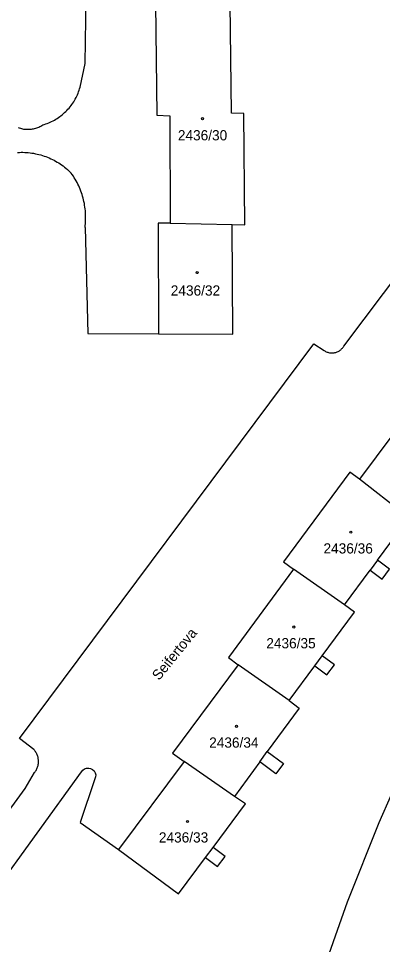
# Model space of a CAD drawing. Extents: x -869103 to -863415, y -1015889 to -1012477.
# Drawn here: x -865773 to -865712.4, y -1015087.3 to -1014933 of the extents above; entities that cross this region are included whole.
import ezdxf

# ---------------------------------------------------------------- set-up
doc = ezdxf.new("R2010")
doc.units = 0
for name, color, linetype in [('Hranice parcel', 7, 'Continuous'), ('Parcelní čísla', 7, 'Continuous'), ('Pop  PČ popisy', 7, 'Continuous'), ('Vnitřní kresba', 7, 'Continuous'), ('Značky budov', 7, 'Continuous')]:
    doc.layers.add(name, color=color, linetype=linetype)

msp = doc.modelspace()

# ---------------------------------------------------------------- linework, layer by layer
at = {"layer": 'Hranice parcel'}
for p, q in [((-865747.75, -1014967.08), (-865737.44, -1014967.3)), ((-865708.01, -1015016.21), (-865716.23, -1015009.77)), ((-865718.75, -1015030.67), (-865727.22, -1015024.77)), ((-865727.97, -1015046.65), (-865736.41, -1015040.67)), ((-865745.41, -1015056.77), (-865756.35, -1015071.47)), ((-865737.07, -1015062.6), (-865745.41, -1015056.77))]:
    msp.add_line(p, q, dxfattribs=at)
for points in [[(-865737.44, -1014967.3), (-865735.33, -1014967.39), (-865735.47, -1014948.84), (-865737.56, -1014948.77), (-865737.75, -1014930.52), (-865750.21, -1014930.54), (-865749.97, -1014949.09), (-865747.81, -1014949.22), (-865747.75, -1014967.08)], [(-865747.75, -1014967.08), (-865749.77, -1014967.08), (-865749.69, -1014985.54), (-865737.34, -1014985.62), (-865737.44, -1014967.3)], [(-865692.76, -1014981.65), (-865703.64, -1014996.34), (-865705.33, -1014995.12), (-865716.23, -1015009.77)], [(-865716.23, -1015009.77), (-865717.82, -1015008.59), (-865728.91, -1015023.52), (-865727.22, -1015024.77)], [(-865684.62, -1015013.75), (-865692.03, -1015025.34), (-865703.54, -1015046.35), (-865708.92, -1015057.7), (-865713.03, -1015067.04), (-865718.28, -1015080.23), (-865722.99, -1015093.61), (-865727.39, -1015108.12), (-865730.84, -1015122.74), (-865732.64, -1015135.71), (-865733.27, -1015149.79), (-865732.7, -1015169.02), (-865732.27, -1015190.73), (-865732.79, -1015191.22), (-865730.64, -1015213.84), (-865726.22, -1015228.66), (-865723.96, -1015235.88), (-865719.79, -1015264.35), (-865719.9, -1015269.7), (-865721.09, -1015273.66), (-865722.88, -1015276.62), (-865723.53, -1015277.07)], [(-865718.75, -1015030.67), (-865714.48, -1015024.92), (-865712.47, -1015026.41), (-865711.24, -1015024.75), (-865713.25, -1015023.26), (-865708.01, -1015016.21)], [(-865727.22, -1015024.77), (-865738.07, -1015039.44), (-865736.41, -1015040.67)], [(-865727.97, -1015046.65), (-865723.66, -1015040.84), (-865721.65, -1015042.33), (-865720.42, -1015040.67), (-865722.43, -1015039.18), (-865717.05, -1015031.94), (-865718.75, -1015030.67)], [(-865736.41, -1015040.67), (-865747.35, -1015055.41), (-865745.41, -1015056.77)], [(-865727.97, -1015046.65), (-865726.26, -1015047.93), (-865731.58, -1015055.15), (-865728.89, -1015057.14), (-865730.14, -1015058.83), (-865732.83, -1015056.85), (-865737.07, -1015062.6)], [(-865762.49, -1015058.53), (-865762.28, -1015058.25), (-865761.99, -1015058.04), (-865761.66, -1015057.92), (-865761.3, -1015057.89), (-865760.99, -1015057.96), (-865760.67, -1015058.12), (-865760.41, -1015058.36), (-865760.23, -1015058.67), (-865760.15, -1015059.01), (-865760.16, -1015059.36), (-865760.27, -1015059.7)], [(-865783.4, -1015086.88), (-865777.35, -1015078.94), (-865762.49, -1015058.53)], [(-865760.27, -1015059.7), (-865762.71, -1015066.94), (-865756.35, -1015071.47)], [(-865756.35, -1015071.47), (-865746.34, -1015078.86), (-865741.85, -1015072.81), (-865739.86, -1015074.28), (-865738.61, -1015072.6), (-865740.6, -1015071.12), (-865735.22, -1015063.87), (-865737.07, -1015062.6)]]:
    msp.add_lwpolyline(points, dxfattribs=at)
at = {"layer": 'Vnitřní kresba'}
for p, q in [((-865761.92, -1014940.48), (-865761.71, -1014926.43)), ((-865762.75, -1014944.47), (-865761.92, -1014940.48)), ((-865718.85, -1014987.58), (-865683.06, -1014939.91)), ((-865761.93, -1014967.82), (-865761.48, -1014985.49)), ((-865761.48, -1014985.49), (-865749.69, -1014985.54)), ((-865772.85, -1015052.97), (-865723.86, -1014987.23)), ((-865723.86, -1014987.23), (-865722.11, -1014988.33)), ((-865713.25, -1015023.26), (-865714.48, -1015024.92)), ((-865723.66, -1015040.84), (-865722.43, -1015039.18)), ((-865770.46, -1015054.79), (-865772.85, -1015052.97)), ((-865732.83, -1015056.85), (-865731.58, -1015055.15)), ((-865771.89, -1015061.29), (-865770.33, -1015058.64)), ((-865781.45, -1015074.34), (-865771.89, -1015061.29)), ((-865741.85, -1015072.81), (-865740.6, -1015071.12))]:
    msp.add_line(p, q, dxfattribs=at)
for points in [[(-865768.96, -1014950.74), (-865768.71, -1014950.66), (-865768.46, -1014950.58), (-865768.21, -1014950.49), (-865767.97, -1014950.39), (-865767.72, -1014950.29), (-865767.49, -1014950.17), (-865767.25, -1014950.05), (-865767.02, -1014949.93), (-865766.79, -1014949.79), (-865766.57, -1014949.66), (-865766.35, -1014949.51), (-865766.14, -1014949.36), (-865765.93, -1014949.2), (-865765.72, -1014949.04), (-865765.52, -1014948.86), (-865765.32, -1014948.69), (-865765.13, -1014948.51), (-865764.95, -1014948.32), (-865764.77, -1014948.13), (-865764.59, -1014947.93), (-865764.42, -1014947.73), (-865764.26, -1014947.52), (-865764.1, -1014947.31), (-865763.96, -1014947.09), (-865763.81, -1014946.87), (-865763.68, -1014946.65), (-865763.54, -1014946.42), (-865763.42, -1014946.18), (-865763.3, -1014945.95), (-865763.19, -1014945.71), (-865763.09, -1014945.47), (-865762.99, -1014945.22), (-865762.91, -1014944.97), (-865762.82, -1014944.72), (-865762.75, -1014944.47)], [(-865773.05, -1014951.17), (-865772.87, -1014951.24), (-865772.69, -1014951.29), (-865772.52, -1014951.34), (-865772.33, -1014951.38), (-865772.15, -1014951.42), (-865771.97, -1014951.44), (-865771.78, -1014951.46), (-865771.6, -1014951.47), (-865771.41, -1014951.47), (-865771.23, -1014951.47), (-865771.04, -1014951.46), (-865770.86, -1014951.44), (-865770.68, -1014951.41), (-865770.49, -1014951.38), (-865770.31, -1014951.34), (-865770.13, -1014951.29), (-865769.96, -1014951.23), (-865769.78, -1014951.17), (-865769.61, -1014951.09), (-865769.44, -1014951.02), (-865769.28, -1014950.93), (-865769.12, -1014950.84), (-865768.96, -1014950.74)], [(-865773.16, -1014955.32), (-865772.86, -1014955.31), (-865772.56, -1014955.3), (-865772.26, -1014955.3), (-865771.96, -1014955.31), (-865771.67, -1014955.33), (-865771.37, -1014955.35), (-865771.07, -1014955.39), (-865770.77, -1014955.43), (-865770.48, -1014955.47), (-865770.18, -1014955.53), (-865769.89, -1014955.59), (-865769.6, -1014955.66), (-865769.31, -1014955.74), (-865769.02, -1014955.83), (-865768.74, -1014955.92), (-865768.46, -1014956.02), (-865768.18, -1014956.13), (-865767.9, -1014956.24), (-865767.63, -1014956.36), (-865767.36, -1014956.49), (-865767.09, -1014956.63), (-865766.83, -1014956.77), (-865766.57, -1014956.92), (-865766.31, -1014957.08), (-865766.06, -1014957.24), (-865765.82, -1014957.41), (-865765.57, -1014957.58), (-865765.33, -1014957.76), (-865765.1, -1014957.95), (-865764.87, -1014958.15), (-865764.65, -1014958.34), (-865764.43, -1014958.55), (-865764.22, -1014958.76)], [(-865761.93, -1014967.82), (-865761.89, -1014967.51), (-865761.86, -1014967.21), (-865761.84, -1014966.9), (-865761.83, -1014966.59), (-865761.82, -1014966.28), (-865761.83, -1014965.97), (-865761.83, -1014965.66), (-865761.85, -1014965.35), (-865761.87, -1014965.05), (-865761.91, -1014964.74), (-865761.94, -1014964.43), (-865761.99, -1014964.13), (-865762.04, -1014963.83), (-865762.1, -1014963.52), (-865762.17, -1014963.22), (-865762.25, -1014962.92), (-865762.33, -1014962.62), (-865762.42, -1014962.33), (-865762.52, -1014962.04), (-865762.62, -1014961.75), (-865762.73, -1014961.46), (-865762.85, -1014961.17), (-865762.98, -1014960.89), (-865763.11, -1014960.61), (-865763.25, -1014960.34), (-865763.4, -1014960.06), (-865763.55, -1014959.8), (-865763.71, -1014959.53), (-865763.87, -1014959.27), (-865764.04, -1014959.01), (-865764.22, -1014958.76)], [(-865722.11, -1014988.33), (-865722, -1014988.4), (-865721.88, -1014988.47), (-865721.76, -1014988.53), (-865721.64, -1014988.58), (-865721.51, -1014988.62), (-865721.38, -1014988.66), (-865721.25, -1014988.69), (-865721.12, -1014988.71), (-865720.98, -1014988.72), (-865720.85, -1014988.72), (-865720.71, -1014988.72), (-865720.58, -1014988.71), (-865720.45, -1014988.69), (-865720.32, -1014988.67), (-865720.19, -1014988.63), (-865720.06, -1014988.59), (-865719.94, -1014988.54), (-865719.81, -1014988.48), (-865719.7, -1014988.42), (-865719.58, -1014988.35), (-865719.47, -1014988.28), (-865719.36, -1014988.19), (-865719.26, -1014988.1), (-865719.17, -1014988.01), (-865719.08, -1014987.91), (-865719, -1014987.8), (-865718.92, -1014987.69), (-865718.85, -1014987.58)], [(-865770.33, -1015058.64), (-865770.24, -1015058.52), (-865770.15, -1015058.4), (-865770.07, -1015058.27), (-865770, -1015058.14), (-865769.93, -1015058), (-865769.88, -1015057.87), (-865769.82, -1015057.72), (-865769.78, -1015057.58), (-865769.74, -1015057.44), (-865769.71, -1015057.29), (-865769.69, -1015057.14), (-865769.68, -1015056.99), (-865769.67, -1015056.84), (-865769.67, -1015056.69), (-865769.68, -1015056.54), (-865769.7, -1015056.39), (-865769.72, -1015056.24), (-865769.75, -1015056.1), (-865769.79, -1015055.95), (-865769.84, -1015055.81), (-865769.89, -1015055.67), (-865769.95, -1015055.53), (-865770.02, -1015055.4), (-865770.1, -1015055.27), (-865770.18, -1015055.14), (-865770.27, -1015055.02), (-865770.36, -1015054.9), (-865770.46, -1015054.79)]]:
    msp.add_lwpolyline(points, dxfattribs=at)
at = {"layer": 'Značky budov'}
for centre in [(-865742.38, -1014949.7), (-865743.26, -1014975.34), (-865717.68, -1015018.59), (-865727.16, -1015034.39), (-865736.71, -1015050.94), (-865744.88, -1015066.78)]:
    msp.add_circle(centre, 0.175, dxfattribs=at)

# ---------------------------------------------------------------- texts
at = {"layer": 'Parcelní čísla'}
for s, p in [('2436/30', (-865746.47, -1014953.31)), ('2436/32', (-865747.65, -1014979.17)), ('2436/36', (-865722.23, -1015022.14)), ('2436/35', (-865731.75, -1015037.94)), ('2436/34', (-865741.26, -1015054.49)), ('2436/33', (-865749.63, -1015070.29))]:
    msp.add_text(s, height=1.7, dxfattribs=at).set_placement(p)
at = {"layer": 'Pop  PČ popisy'}
msp.add_text('Seifertova', height=1.7, rotation=51, dxfattribs=at).set_placement((-865749.61, -1015043.39))

doc.saveas('drawing.dxf')
